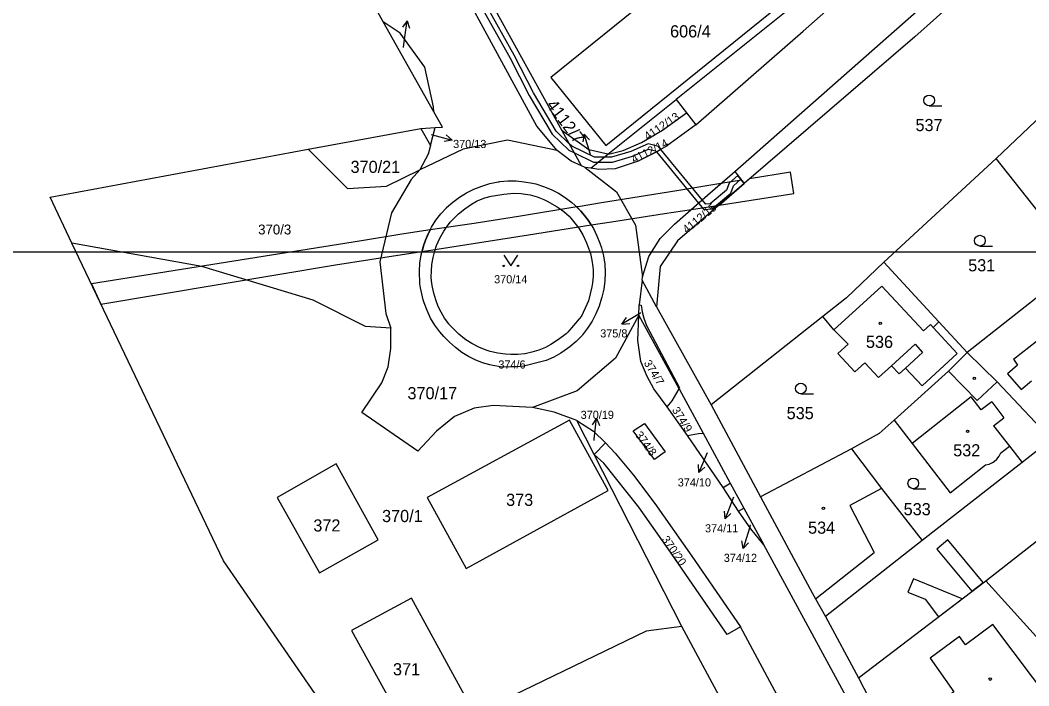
# Model space of a CAD drawing. Extents: x -869103 to -863415, y -1015889 to -1012477.
# Drawn here: x -867408.6 to -867267.3, y -1013060.8 to -1012967.5 of the extents above; entities that cross this region are included whole.
import ezdxf

# ---------------------------------------------------------------- set-up
doc = ezdxf.new("R2010")
doc.units = 0
for name, color, linetype in [('Hranice katastralního území', 7, 'Continuous'), ('Hranice parcel', 7, 'Continuous'), ('ML1000', 7, 'Continuous'), ('Parcelní čísla', 7, 'Continuous'), ('Pop  PČ popisy', 7, 'Continuous'), ('Vnitřní kresba', 7, 'Continuous'), ('Věcná břemena k části', 7, 'Continuous'), ('Značky budov', 7, 'Continuous'), ('Značky kultur', 7, 'Continuous')]:
    doc.layers.add(name, color=color, linetype=linetype)

msp = doc.modelspace()

# ---------------------------------------------------------------- linework, layer by layer
at = {"layer": 'Hranice katastralního území'}
for p, q in [((-867357.71, -1012967.77), (-867366.68, -1012951.21)), ((-867350.63, -1012980.36), (-867357.71, -1012967.77)), ((-867352.46, -1012982.69), (-867350.43, -1012982.57)), ((-867380.1, -1013043.27), (-867401.33, -1012998.76)), ((-867361.08, -1013070.83), (-867380.1, -1013043.27))]:
    msp.add_line(p, q, dxfattribs=at)
for points in [[(-867350.43, -1012982.57), (-867349.42, -1012982.51), (-867350.63, -1012980.36)], [(-867368.24, -1012985.62), (-867361.61, -1012984.39), (-867352.46, -1012982.69)], [(-867401.33, -1012998.76), (-867404.39, -1012992.34), (-867368.24, -1012985.62)]]:
    msp.add_lwpolyline(points, dxfattribs=at)
at = {"layer": 'Hranice parcel'}
for p, q in [((-867332.66, -1012983.04), (-867351.01, -1012949.77)), ((-867357.71, -1012967.77), (-867366.68, -1012951.21)), ((-867350.63, -1012980.36), (-867357.71, -1012967.77)), ((-867326.24, -1012986.3), (-867316.7, -1012978.64)), ((-867316.7, -1012978.64), (-867315.25, -1012980.5)), ((-867350.63, -1012980.36), (-867350.69, -1012979.68)), ((-867352.46, -1012982.69), (-867350.43, -1012982.57)), ((-867352.46, -1012982.69), (-867351.11, -1012985.1)), ((-867351.11, -1012985.1), (-867350.43, -1012982.57)), ((-867329.92, -1012987.95), (-867332.66, -1012983.04)), ((-867351.11, -1012985.1), (-867351.43, -1012986.31)), ((-867351.43, -1012986.31), (-867352.59, -1012988.48)), ((-867328.65, -1012988.28), (-867326.24, -1012986.3)), ((-867271.86, -1012986.92), (-867287.61, -1013001.45)), ((-867262, -1012999.41), (-867271.86, -1012986.92)), ((-867329.44, -1012988.17), (-867329.92, -1012987.95)), ((-867328.65, -1012988.28), (-867329.44, -1012988.17)), ((-867341.63, -1012990.19), (-867341.5, -1012990.17)), ((-867341.5, -1012990.17), (-867341.38, -1012990.15)), ((-867380.1, -1013043.27), (-867401.33, -1012998.76)), ((-867287.61, -1013001.45), (-867279.89, -1013009.8)), ((-867260.19, -1013001.7), (-867275.91, -1013014.1)), ((-867321.43, -1013003.94), (-867321.84, -1013007.42)), ((-867321.43, -1013003.94), (-867321.38, -1013003.48)), ((-867319.45, -1013007.69), (-867321.43, -1013003.94)), ((-867321.9, -1013008.85), (-867321.84, -1013007.42)), ((-867319.45, -1013007.69), (-867311.79, -1013021.43)), ((-867321.9, -1013008.85), (-867325.19, -1013014.87)), ((-867322.06, -1013012.43), (-867321.9, -1013008.85)), ((-867316.28, -1013019.19), (-867321.9, -1013008.85)), ((-867296.15, -1013009.06), (-867311.79, -1013021.43)), ((-867279.89, -1013009.8), (-867275.91, -1013014.1)), ((-867329.87, -1013011.7), (-867329.91, -1013011.75)), ((-867329.79, -1013011.61), (-867329.87, -1013011.7)), ((-867317.24, -1013020.87), (-867316.28, -1013019.19)), ((-867316.19, -1013019.03), (-867316.28, -1013019.19)), ((-867316.28, -1013019.19), (-867312.9, -1013025.39)), ((-867317.96, -1013021.71), (-867317.24, -1013020.87)), ((-867315.11, -1013025.74), (-867317.96, -1013021.71)), ((-867311.79, -1013021.43), (-867304.85, -1013034.3)), ((-867328.18, -1013028.36), (-867330.61, -1013023.61)), ((-867315.11, -1013025.74), (-867313.56, -1013025.44)), ((-867313.56, -1013025.44), (-867312.9, -1013025.39)), ((-867312.9, -1013025.39), (-867309.1, -1013032.38)), ((-867326.58, -1013026.77), (-867328.18, -1013028.36)), ((-867310.11, -1013032.99), (-867315.11, -1013025.74)), ((-867264.1, -1013026.27), (-867268.2, -1013029.48)), ((-867292.1, -1013027.61), (-867304.85, -1013034.3)), ((-867315.9, -1013052.46), (-867328.18, -1013028.36)), ((-867268.2, -1013029.48), (-867282.22, -1013040.44)), ((-867310.11, -1013032.99), (-867309.1, -1013032.38)), ((-867309.1, -1013032.38), (-867307.19, -1013035.9)), ((-867273.31, -1013046.06), (-867255.17, -1013031.93)), ((-867307.93, -1013036.3), (-867310.11, -1013032.99)), ((-867307.93, -1013036.3), (-867307.19, -1013035.9)), ((-867306.23, -1013038.78), (-867307.93, -1013036.3)), ((-867307.19, -1013035.9), (-867304.41, -1013041.02)), ((-867304.41, -1013041.02), (-867306.23, -1013038.78)), ((-867282.22, -1013040.44), (-867295.76, -1013051.1)), ((-867361.08, -1013070.83), (-867380.1, -1013043.27)), ((-867314.5, -1013042.61), (-867307.69, -1013052.53)), ((-867291.15, -1013059.69), (-867273.31, -1013046.06)), ((-867263.77, -1013056.67), (-867273.31, -1013046.06)), ((-867295.76, -1013051.1), (-867291.15, -1013059.69)), ((-867304.61, -1013073.43), (-867315.9, -1013052.46)), ((-867307.69, -1013052.53), (-867309.55, -1013053.62)), ((-867298.26, -1013070), (-867307.69, -1013052.53)), ((-867291.15, -1013059.69), (-867277.56, -1013085.49))]:
    msp.add_line(p, q, dxfattribs=at)
for points in [[(-867333.35, -1012985.77), (-867336.21, -1012982.4), (-867352.94, -1012951.5), (-867395.88, -1012872.89)], [(-867267.79, -1012938.23), (-867295.9, -1012961.95), (-867316.7, -1012978.64)], [(-867326.54, -1012985.11), (-867297.22, -1012961.37), (-867304.83, -1012951.8), (-867334.24, -1012975.58), (-867326.54, -1012985.11)], [(-867265.02, -1012953.54), (-867283.24, -1012969.86), (-867307.17, -1012990.42)], [(-867350.69, -1012979.68), (-867351.9, -1012974.09), (-867355.36, -1012969.37), (-867357.71, -1012967.77)], [(-867271.86, -1012986.92), (-867263.62, -1012979.12), (-867258.17, -1012973.96)], [(-867350.43, -1012982.57), (-867349.42, -1012982.51), (-867350.63, -1012980.36)], [(-867315.25, -1012980.5), (-867313.94, -1012982.19), (-867318.04, -1012985.17), (-867319.78, -1012986.18), (-867322.01, -1012987.27), (-867325.24, -1012988.34), (-867327.5, -1012988.45), (-867328.65, -1012988.28)], [(-867326.24, -1012986.3), (-867325.8, -1012986.23), (-867324.11, -1012985.8), (-867321.53, -1012984.66), (-867318.6, -1012982.92), (-867315.25, -1012980.5)], [(-867368.24, -1012985.62), (-867361.61, -1012984.39), (-867352.46, -1012982.69)], [(-867326.24, -1012986.3), (-867328.9, -1012985.7), (-867332.66, -1012983.04)], [(-867333.35, -1012985.77), (-867340.32, -1012984.32), (-867346.53, -1012985.58), (-867352.59, -1012988.48)], [(-867401.33, -1012998.76), (-867404.39, -1012992.34), (-867368.24, -1012985.62)], [(-867368.24, -1012985.62), (-867362.71, -1012991.09), (-867357.28, -1012990.77), (-867352.59, -1012988.48)], [(-867329.92, -1012987.95), (-867331.38, -1012987.26), (-867333.35, -1012985.77)], [(-867352.59, -1012988.48), (-867353.79, -1012989.85), (-867356.56, -1012994.53), (-867358.2, -1013001.39), (-867357.35, -1013008.64), (-867356.66, -1013010.66)], [(-867329.44, -1012988.17), (-867325.06, -1012991.58), (-867322.37, -1012996.23), (-867321.38, -1013003.48)], [(-867321.38, -1013003.48), (-867320.49, -1013000.62), (-867318.9, -1012998.13), (-867316.9, -1012996.1), (-867312.28, -1012992.05), (-867308.48, -1012988.71), (-867307.17, -1012990.42)], [(-867341.38, -1012990.15), (-867340.24, -1012990.05), (-867339.09, -1012990.05), (-867337.95, -1012990.16), (-867336.82, -1012990.36), (-867336.35, -1012990.47), (-867335.26, -1012990.81), (-867334.2, -1012991.24), (-867333.18, -1012991.77), (-867332.21, -1012992.38), (-867331.3, -1012993.07)], [(-867329.91, -1013011.75), (-867330.71, -1013012.57), (-867331.58, -1013013.31), (-867331.89, -1013013.55), (-867332.84, -1013014.19), (-867333.84, -1013014.74), (-867334.89, -1013015.2), (-867335.63, -1013015.42), (-867338.03, -1013015.99), (-867339.11, -1013016.12), (-867340.19, -1013016.16), (-867341.28, -1013016.09), (-867342.35, -1013015.92), (-867342.77, -1013015.83), (-867343.81, -1013015.53), (-867344.82, -1013015.13), (-867345.79, -1013014.64), (-867346.71, -1013014.07), (-867347.57, -1013013.41), (-867348.45, -1013012.66), (-867349.25, -1013011.84), (-867349.81, -1013011.18), (-867350.49, -1013010.25), (-867351.08, -1013009.26), (-867351.58, -1013008.22), (-867351.99, -1013007.15), (-867352.12, -1013006.71), (-867352.5, -1013005.02), (-867352.57, -1013004.48), (-867352.65, -1013002.7), (-867352.57, -1013001.56), (-867352.39, -1013000.42), (-867352.12, -1012999.31), (-867351.89, -1012998.62), (-867351.46, -1012997.56), (-867350.94, -1012996.54), (-867350.33, -1012995.57), (-867349.64, -1012994.65), (-867348.85, -1012993.8), (-867348.84, -1012993.79), (-867347.98, -1012993.02), (-867347.05, -1012992.32), (-867346.04, -1012991.71), (-867345.03, -1012991.21), (-867343.92, -1012990.78), (-867342.79, -1012990.43), (-867341.63, -1012990.19)], [(-867307.17, -1012990.42), (-867316.5, -1012998.44), (-867318.91, -1013002.06), (-867319.45, -1013007.69)], [(-867345.34, -1012993.3), (-867344.56, -1012992.86), (-867344.31, -1012992.74), (-867343.47, -1012992.42), (-867342.6, -1012992.19), (-867342.25, -1012992.12), (-867340.84, -1012991.9), (-867339.41, -1012991.77), (-867338.41, -1012991.81), (-867338.1, -1012991.85), (-867337.12, -1012992.02), (-867336.16, -1012992.29), (-867335.23, -1012992.66), (-867334.76, -1012992.87), (-867333.34, -1012993.68), (-867333.21, -1012993.77), (-867332.41, -1012994.34), (-867331.68, -1012994.99), (-867331.43, -1012995.27), (-867330.3, -1012996.65), (-867329.75, -1012997.62), (-867329.23, -1012998.72), (-867328.81, -1012999.86), (-867328.69, -1013000.24), (-867328.48, -1013001.16), (-867328.37, -1013002.09), (-867328.32, -1013002.54), (-867328.3, -1013003.43), (-867328.38, -1013004.32), (-867328.48, -1013004.89), (-867328.97, -1013006.83), (-867329.18, -1013007.38), (-867329.95, -1013008.98), (-867330.25, -1013009.37), (-867331.84, -1013011.24), (-867332.11, -1013011.47), (-867333.15, -1013012.27), (-867334.25, -1013012.98), (-867334.99, -1013013.37), (-867335.92, -1013013.75), (-867336.88, -1013014.04), (-867337.82, -1013014.26), (-867337.89, -1013014.27), (-867338.85, -1013014.38), (-867339.82, -1013014.39), (-867340.59, -1013014.34), (-867341.68, -1013014.19), (-867342.75, -1013013.94), (-867343.29, -1013013.76), (-867344.32, -1013013.35), (-867345.3, -1013012.85), (-867346.16, -1013012.31), (-867346.34, -1013012.18), (-867347.12, -1013011.54), (-867347.84, -1013010.83), (-867348.51, -1013010.1), (-867348.52, -1013010.08), (-867349.11, -1013009.29), (-867349.62, -1013008.44), (-867350.02, -1013007.64), (-867350.36, -1013006.72), (-867350.61, -1013005.78), (-867350.83, -1013004.92), (-867350.91, -1013004.44), (-867350.98, -1013003.56), (-867350.95, -1013002.67), (-867350.9, -1013001.74), (-867350.74, -1013000.78), (-867350.49, -1012999.83), (-867350.24, -1012999.11), (-867349.79, -1012998.08), (-867349.25, -1012997.1), (-867348.96, -1012996.66), (-867348.33, -1012995.85), (-867347.63, -1012995.11), (-867347.18, -1012994.68), (-867346.29, -1012993.95), (-867345.34, -1012993.3)], [(-867331.3, -1012993.07), (-867330.87, -1012993.44), (-867330.07, -1012994.25), (-867329.33, -1012995.12), (-867328.68, -1012996.05), (-867328.28, -1012996.72), (-867327.77, -1012997.73), (-867327.35, -1012998.78), (-867327.15, -1012999.41), (-867326.87, -1013000.56), (-867326.69, -1013001.73), (-867326.64, -1013002.89), (-867326.69, -1013004.06), (-867326.83, -1013005.21), (-867327.08, -1013006.35), (-867327.12, -1013006.49), (-867327.47, -1013007.6), (-867327.92, -1013008.67), (-867328.46, -1013009.7), (-867329.08, -1013010.69), (-867329.79, -1013011.61)], [(-867356.66, -1013010.66), (-867360.19, -1013010.47), (-867367.51, -1013006.78), (-867383.14, -1013002.05), (-867401.33, -1012998.76)], [(-867287.61, -1013001.45), (-867292.83, -1013006.43), (-867296.15, -1013009.06)], [(-867321.84, -1013007.42), (-867321.59, -1013007.46), (-867321.44, -1013008.4), (-867321.23, -1013009.27), (-867320.84, -1013010.33), (-867316.19, -1013019.03)], [(-867285.46, -1013017.09), (-867286.5, -1013015.95), (-867288.32, -1013017.61), (-867290.26, -1013015.55), (-867291.63, -1013016.82), (-867294.02, -1013014.24), (-867292.6, -1013012.92), (-867294.6, -1013010.92), (-867296.15, -1013009.06)], [(-867279.89, -1013009.8), (-867280.68, -1013010.58), (-867277.3, -1013014.22), (-867282.22, -1013018.78), (-867284.56, -1013016.27), (-867285.46, -1013017.09)], [(-867336.82, -1013021.78), (-867342.3, -1013021.51), (-867344.98, -1013021.88), (-867347.75, -1013023.06), (-867350.25, -1013025.13), (-867352.88, -1013027.93), (-867360.72, -1013022.5), (-867357.91, -1013018.36), (-867357.02, -1013016.08), (-867356.63, -1013013.53), (-867356.66, -1013010.66)], [(-867317.96, -1013021.71), (-867319.82, -1013019.16), (-867320.76, -1013017.44), (-867321.61, -1013015.35), (-867322.06, -1013012.43)], [(-867275.91, -1013014.1), (-867278.51, -1013016.72), (-867286.12, -1013023.56)], [(-867275.91, -1013014.1), (-867271.72, -1013018.22), (-867264.1, -1013026.27)], [(-867325.19, -1013014.87), (-867330.55, -1013019.46), (-867336.82, -1013021.78)], [(-867330.61, -1013023.61), (-867333.75, -1013022.45), (-867336.82, -1013021.78)], [(-867331.62, -1013023.57), (-867351.57, -1013034.41), (-867346.1, -1013044.37), (-867326.22, -1013033.44), (-867331.62, -1013023.57)], [(-867330.61, -1013023.61), (-867328.27, -1013025.13), (-867326.58, -1013026.77)], [(-867319.7, -1013029.08), (-867322.12, -1013025.81), (-867322.69, -1013025.05), (-867322.57, -1013024.97), (-867321.13, -1013024.04)], [(-867321.13, -1013024.04), (-867318.21, -1013028.03), (-867319.7, -1013029.08)], [(-867286.12, -1013023.56), (-867288.23, -1013025.45), (-867292.1, -1013027.61)], [(-867286.12, -1013023.56), (-867283.61, -1013026.83), (-867278.29, -1013033.76), (-867273.34, -1013029.85)], [(-867326.58, -1013026.77), (-867325.21, -1013028.18), (-867322.65, -1013031.27), (-867319.65, -1013035.24), (-867314.5, -1013042.61)], [(-867292.1, -1013027.61), (-867287.91, -1013033.13), (-867282.22, -1013040.44)], [(-867273.34, -1013029.85), (-867272.83, -1013029.73), (-867272.36, -1013029.51), (-867272.14, -1013029.38), (-867271.75, -1013029.03), (-867271.43, -1013028.62), (-867271.19, -1013028.16)], [(-867271.19, -1013028.16), (-867269.99, -1013027.21), (-867268.2, -1013029.48)], [(-867366.64, -1013044.97), (-867358.41, -1013040.33), (-867364.3, -1013029.71), (-867372.58, -1013034.39), (-867366.64, -1013044.97)], [(-867309.55, -1013053.62), (-867317.8, -1013041.59), (-867321.92, -1013035.77), (-867326.8, -1013029.59), (-867328.18, -1013028.36)], [(-867304.85, -1013034.3), (-867297.64, -1013047.75), (-867297.18, -1013048.59), (-867295.76, -1013051.1)], [(-867267.49, -1013108.76), (-867293.45, -1013061.16), (-867304.41, -1013041.02)], [(-867346.74, -1013062.33), (-867346.32, -1013062.11), (-867353.77, -1013048.52), (-867362.18, -1013053.03), (-867354.69, -1013066.58)], [(-867282.8, -1013064.84), (-867278.72, -1013070.22), (-867274.01, -1013066.61), (-867271.88, -1013069.37), (-867263.9, -1013063.38), (-867272.32, -1013052.18), (-867276.15, -1013055.03), (-867276.98, -1013053.9), (-867281.08, -1013056.94), (-867277.77, -1013061.63), (-867279.35, -1013062.81), (-867279.64, -1013062.43), (-867282.8, -1013064.84)], [(-867315.9, -1013052.46), (-867320.88, -1013053.15), (-867345.39, -1013065.02), (-867346.74, -1013062.33)]]:
    msp.add_lwpolyline(points, dxfattribs=at)
at = {"layer": 'ML1000'}
msp.add_lwpolyline([(-867500, -1013000), (-866875, -1013000), (-866875, -1013500), (-867500, -1013500)], close=True, dxfattribs=at)
at = {"layer": 'Pop  PČ popisy'}
for p, q in [((-867354.37, -1012967.61), (-867355.01, -1012968.53)), ((-867354.79, -1012970.58), (-867354.37, -1012967.61)), ((-867354.37, -1012967.61), (-867354.02, -1012968.67)), ((-867354.9, -1012971.34), (-867354.79, -1012970.58)), ((-867350.98, -1012983.54), (-867348.08, -1012984.32)), ((-867348.08, -1012984.32), (-867349.18, -1012984.54)), ((-867348.08, -1012984.32), (-867348.92, -1012983.57)), ((-867329.59, -1012983.48), (-867329.75, -1012984.58)), ((-867328.66, -1012986.33), (-867329.59, -1012983.48)), ((-867329.59, -1012983.48), (-867328.8, -1012984.27)), ((-867321.67, -1013008.6), (-867324.27, -1013010.1)), ((-867324.27, -1013010.1), (-867323.65, -1013009.17)), ((-867321.65, -1013008.59), (-867321.67, -1013008.6)), ((-867324.27, -1013010.1), (-867323.15, -1013010.03)), ((-867327.84, -1013023.27), (-867328.44, -1013024.21)), ((-867328.15, -1013026.25), (-867327.84, -1013023.27)), ((-867327.84, -1013023.27), (-867327.44, -1013024.31)), ((-867328.17, -1013026.42), (-867328.15, -1013026.25)), ((-867312.33, -1013028.14), (-867313.5, -1013030.9)), ((-867313.5, -1013030.9), (-867313.57, -1013029.79)), ((-867313.5, -1013030.9), (-867312.65, -1013030.18)), ((-867308.75, -1013034.61), (-867309.83, -1013037.41)), ((-867308.67, -1013034.38), (-867308.75, -1013034.61)), ((-867309.83, -1013037.41), (-867309.93, -1013036.3)), ((-867309.83, -1013037.41), (-867309, -1013036.66)), ((-867306.42, -1013038.69), (-867307.3, -1013041.56)), ((-867306.29, -1013038.24), (-867306.42, -1013038.69)), ((-867307.3, -1013041.56), (-867307.48, -1013040.46)), ((-867307.3, -1013041.56), (-867306.53, -1013040.75))]:
    msp.add_line(p, q, dxfattribs=at)
at = {"layer": 'Vnitřní kresba'}
for p, q in [((-867294.6, -1013010.92), (-867287.86, -1013004.8)), ((-867287.86, -1013004.8), (-867282.04, -1013011.07)), ((-867269.44, -1013015.02), (-867262.36, -1013009.47)), ((-867281.07, -1013010.17), (-867282.04, -1013011.07)), ((-867280.68, -1013010.58), (-867281.07, -1013010.17)), ((-867286.5, -1013015.95), (-867283.2, -1013012.94)), ((-867282.16, -1013014.08), (-867284.56, -1013016.27)), ((-867283.2, -1013012.94), (-867282.16, -1013014.08)), ((-867269.44, -1013015.02), (-867268.84, -1013015.88)), ((-867278.51, -1013016.72), (-867274.52, -1013020.81)), ((-867268.84, -1013015.88), (-867270.25, -1013017.1)), ((-867274.52, -1013020.81), (-867271.72, -1013018.22)), ((-867270.25, -1013017.1), (-867268.37, -1013019.27)), ((-867268.37, -1013019.27), (-867266.92, -1013018.04)), ((-867275.35, -1013020.32), (-867283.61, -1013026.83)), ((-867273.93, -1013022.12), (-867275.35, -1013020.32)), ((-867272.48, -1013020.99), (-867273.93, -1013022.12)), ((-867272.48, -1013020.99), (-867270.77, -1013023.25)), ((-867272.24, -1013024.36), (-867270.77, -1013023.25)), ((-867272.24, -1013024.36), (-867269.99, -1013027.21)), ((-867287.91, -1013033.13), (-867292.36, -1013035.53)), ((-867292.36, -1013035.53), (-867288.95, -1013042.1)), ((-867297.18, -1013048.59), (-867288.95, -1013042.1))]:
    msp.add_line(p, q, dxfattribs=at)
for points in [[(-867308.48, -1012988.71), (-867259.54, -1012945.57), (-867248.09, -1012935.44)], [(-867313.94, -1012982.19), (-867298.9, -1012969.08), (-867265.86, -1012939.86)]]:
    msp.add_lwpolyline(points, dxfattribs=at)
at = {"layer": 'Věcná břemena k části'}
msp.add_lwpolyline([(-867343.96, -1012965.69), (-867340, -1012972.78), (-867337.27, -1012978.07), (-867334.06, -1012983.5), (-867331.71, -1012985.76), (-867330.94, -1012986.13), (-867328.26, -1012987.4), (-867327.59, -1012987.41), (-867325.62, -1012987.44), (-867322.8, -1012986.6), (-867320.56, -1012985.59), (-867319.57, -1012985.84), (-867319.45, -1012985.99), (-867318.83, -1012985.63), (-867319.17, -1012985.22), (-867320.62, -1012984.85), (-867323.04, -1012985.94), (-867325.72, -1012986.74), (-867326.75, -1012986.72), (-867328.1, -1012986.7), (-867331.31, -1012985.18), (-867331.65, -1012984.85), (-867333.5, -1012983.06), (-867336.65, -1012977.73), (-867339.38, -1012972.44), (-867343.34, -1012965.35)], dxfattribs=at)
for points in [[(-867319.45, -1012985.99), (-867313.55, -1012993.17), (-867313.03, -1012992.7), (-867318.83, -1012985.63)], [(-867314.55, -1012994.04), (-867310.67, -1012993.43), (-867307.17, -1012990.42), (-867307.53, -1012989.95), (-867310.43, -1012990.42)], [(-867308.05, -1012989.28), (-867309.24, -1012990.36), (-867309.61, -1012991.35), (-867311.92, -1012993.26), (-867312.51, -1012993.33), (-867313.03, -1012992.7), (-867313.55, -1012993.17), (-867312.81, -1012994.07), (-867311.64, -1012993.94), (-867309.03, -1012991.77), (-867308.64, -1012990.76), (-867307.64, -1012989.81)], [(-867310.67, -1012993.43), (-867300.18, -1012991.8), (-867300.65, -1012988.83), (-867306.41, -1012989.77), (-867307.17, -1012990.42)], [(-867330.6, -1012993.7), (-867330.03, -1012994.28), (-867329.51, -1012994.9), (-867329.02, -1012995.54), (-867328.57, -1012996.22), (-867325.74, -1012995.78), (-867318.31, -1012994.62), (-867314.55, -1012994.04), (-867310.43, -1012990.42), (-867316.57, -1012991.42), (-867327.14, -1012993.14), (-867330.14, -1012993.62)], [(-867351.14, -1012996.89), (-867351.49, -1012997.62), (-867351.8, -1012998.37), (-867352.06, -1012999.14), (-867352.28, -1012999.92), (-867343.61, -1012998.57), (-867337.36, -1012997.59), (-867328.57, -1012996.22), (-867329.02, -1012995.54), (-867329.51, -1012994.9), (-867330.03, -1012994.28), (-867330.6, -1012993.7), (-867338.75, -1012995.02), (-867344.96, -1012996.03)], [(-867398.6, -1013004.47), (-867397.26, -1013007.3), (-867364.4, -1013001.81), (-867359.58, -1013001.06), (-867353.85, -1013000.17), (-867352.28, -1012999.92), (-867352.06, -1012999.14), (-867351.8, -1012998.37), (-867351.49, -1012997.62), (-867351.14, -1012996.89), (-867355.1, -1012997.53), (-867360.76, -1012998.43), (-867364, -1012998.95)], [(-867280.14, -1013041.64), (-867275.24, -1013047.54), (-867273.65, -1013046.32), (-867278.6, -1013040.36)], [(-867284.21, -1013047.65), (-867281.81, -1013048.63), (-867279.92, -1013051.11), (-867276.62, -1013048.59), (-867283.45, -1013045.79)]]:
    msp.add_lwpolyline(points, close=True, dxfattribs=at)
at = {"layer": 'Značky budov'}
for centre in [(-867288.08, -1013010.01), (-867274.92, -1013017.72), (-867275.85, -1013025.14), (-867296.05, -1013035.93), (-867272.68, -1013059.85)]:
    msp.add_circle(centre, 0.175, dxfattribs=at)
at = {"layer": 'Značky kultur'}
for p, q in [((-867281.23, -1012979.52), (-867279.48, -1012979.52)), ((-867274.13, -1012999.17), (-867272.38, -1012999.17)), ((-867299.21, -1013019.88), (-867297.46, -1013019.88)), ((-867283.46, -1013033.18), (-867281.71, -1013033.18))]:
    msp.add_line(p, q, dxfattribs=at)
msp.add_lwpolyline([(-867340.84, -1013000.46), (-867339.84, -1013001.96), (-867338.84, -1013000.46)], dxfattribs=at)
for centre, radius in [((-867281.23, -1012978.77), 0.75), ((-867274.13, -1012998.42), 0.75), ((-867340.84, -1013001.96), 0.1), ((-867338.84, -1013001.96), 0.1), ((-867299.21, -1013019.13), 0.75), ((-867283.46, -1013032.43), 0.75)]:
    msp.add_circle(centre, radius, dxfattribs=at)

# ---------------------------------------------------------------- texts
at = {"layer": 'Parcelní čísla'}
for s, height, p in [('606/4', 1.7, (-867317.53, -1012969.94)), ('537', 1.7, (-867283.15, -1012983.07)), ('370/13', 1.139, (-867347.93, -1012985.44)), ('370/21', 1.7, (-867362.29, -1012988.93)), ('370/3', 1.386, (-867375.24, -1012997.55)), ('531', 1.7, (-867275.77, -1013002.72)), ('370/14', 1.139, (-867342.18, -1013004.4)), ('375/8', 1.139, (-867327.32, -1013011.98)), ('536', 1.7, (-867290.09, -1013013.45)), ('374/6', 1.139, (-867341.59, -1013016.34)), ('370/17', 1.7, (-867354.32, -1013020.64)), ('370/19', 1.139, (-867330.06, -1013023.39)), ('535', 1.7, (-867301.2, -1013023.43)), ('532', 1.7, (-867277.87, -1013028.64)), ('374/10', 1.139, (-867316.46, -1013032.86)), ('373', 1.7, (-867340.5, -1013035.58)), ('533', 1.7, (-867284.81, -1013036.89)), ('370/1', 1.7, (-867357.88, -1013037.85)), ('372', 1.7, (-867367.51, -1013039.17)), ('374/11', 1.139, (-867312.64, -1013039.29)), ('534', 1.7, (-867298.2, -1013039.48)), ('374/12', 1.139, (-867310.01, -1013043.43)), ('371', 1.7, (-867356.35, -1013059.32))]:
    msp.add_text(s, height=height, dxfattribs=at).set_placement(p)
for s, height, rotation, p in [('4112/7', 1.7, 307, (-867334.95, -1012979.45)), ('4112/13', 1.139, 34, (-867320.68, -1012984.39)), ('4112/14', 1.139, 27, (-867322.59, -1012987.61)), ('4112/15', 1.139, 39, (-867315.21, -1012997.46)), ('374/7', 1.139, 302, (-867321.26, -1013015.57)), ('374/9', 1.139, 302, (-867317.32, -1013022.15)), ('374/8', 1.139, 306, (-867322.48, -1013025.64)), ('370/20', 1.139, 305, (-867318.76, -1013040.28))]:
    msp.add_text(s, height=height, rotation=rotation, dxfattribs=at).set_placement(p)

doc.saveas('drawing.dxf')
